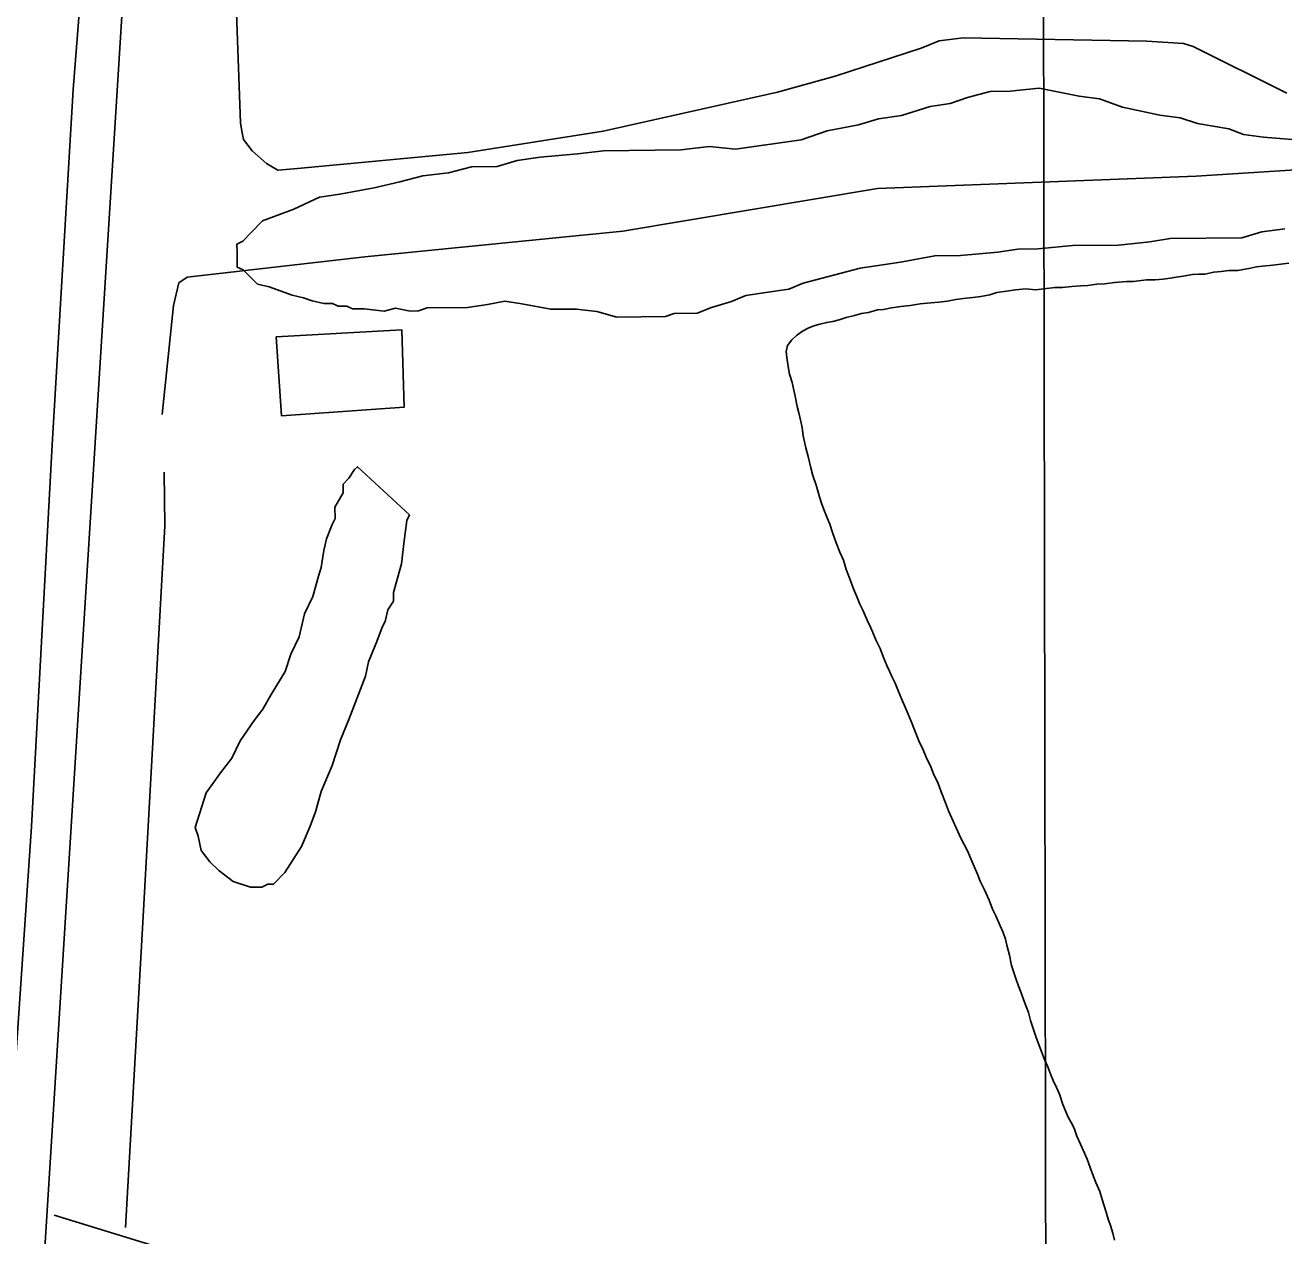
# Model space of a CAD drawing. Extents: x 3329297 to 3367176, y 649250 to 674653.
# Drawn here: x 3343431 to 3344052, y 663241 to 663837 of the extents above; entities that cross this region are included whole.
import ezdxf

# ---------------------------------------------------------------- set-up
doc = ezdxf.new("R2010")
doc.units = 0
for name, color, linetype in [('V-BLDG-OTLN', 7, 'Continuous'), ('V-DTCH-CNTR', 7, 'Continuous'), ('V-GRID-MAJR', 7, 'Continuous'), ('V-RAIL-TRAK', 7, 'Continuous'), ('V-ROAD-CNTR', 7, 'Continuous'), ('V-SITE-VEGE', 7, 'Continuous'), ('V-TOPO-SHOR', 7, 'Continuous')]:
    doc.layers.add(name, color=color, linetype=linetype)

msp = doc.modelspace()

# ---------------------------------------------------------------- linework, layer by layer
at = {"layer": 'V-BLDG-OTLN'}
msp.add_lwpolyline([(3343555.026, 663683.72), (3343616.8740000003, 663687.2490000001), (3343618.031, 663649.019), (3343557.582, 663644.808)], close=True, dxfattribs=at)
at = {"layer": 'V-DTCH-CNTR'}
msp.add_lwpolyline([(3343535.339, 663843.454), (3343537.3850000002, 663789.2390000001), (3343538.13, 663785.076), (3343538.875, 663780.912), (3343543.115, 663775.399), (3343550.144, 663769.226), (3343555.747, 663765.816), (3343565.473, 663766.629), (3343649.519, 663774.6), (3343716.148, 663785.1410000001), (3343802.146, 663804.261), (3343830.562, 663812.255), (3343872.8140000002, 663825.976), (3343881.811, 663829.562), (3343893.614, 663831.096), (3343984.035, 663829.407), (3344002.129, 663828.235), (3344007.0130000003, 663826.904), (3344053.188, 663803.817)], dxfattribs=at)
at = {"layer": 'V-GRID-MAJR'}
msp.add_spline([(3343949.253, 654651.929), (3343938.678, 660710.256), (3343928.099, 666771.667), (3343917.519, 672833.103), (3343917.514, 672836.161)], degree=3, dxfattribs=at)
at = {"layer": 'V-RAIL-TRAK'}
msp.add_arc((6548955.171840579, 1986802.1187187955), 3466661.346800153, 202.39858103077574, 202.45783936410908, dxfattribs=at)
at = {"layer": 'V-ROAD-CNTR'}
for points in [[(3342686.820588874, 661326.819319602), (3342880.369201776, 661699.2665747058), (3342918.916124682, 661772.3884284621), (3342948.264065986, 661828.7803156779), (3342977.944006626, 661900.136172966), (3343023.8639147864, 662012.4449483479), (3343199.1445642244, 662449.742073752), (3343275.5624113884, 662640.239692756), (3343326.1013103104, 662762.9544473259), (3343367.012228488, 662863.480246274), (3343385.96119059, 662912.03214917), (3343401.4611595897, 662954.3100646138), (3343413.777134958, 662991.9109894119), (3343422.398117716, 663033.53190617), (3343430.578101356, 663084.760803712), (3343436.908088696, 663168.86163551), (3343501.122960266, 664197.0155791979), (3343542.3198778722, 664801.6633699)], [(3345320.7090303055, 662627.542974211), (3344276.4114096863, 662972.8300275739), (3343575.9428106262, 663210.7145518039), (3343445.54607142, 663250.8514715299)]]:
    msp.add_lwpolyline(points, dxfattribs=at)
at = {"layer": 'V-SITE-VEGE'}
for points in [[(3343586.2970000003, 663754.055), (3343603.24, 663757.09), (3343615.9420000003, 663760.074), (3343627.228, 663763.041), (3343639.944, 663764.61), (3343651.231, 663767.576), (3343663.963, 663767.729), (3343673.835, 663770.68), (3343685.1380000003, 663772.233), (3343703.514, 663773.8690000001), (3343716.232, 663775.438), (3343754.436, 663775.9010000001), (3343768.5670000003, 663777.486), (3343781.3200000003, 663776.224), (3343813.811, 663780.863), (3343826.495, 663785.262), (3343842.0270000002, 663788.281), (3343851.894, 663791.228), (3343863.199, 663792.78), (3343877.295, 663797.198), (3343887.183, 663798.732), (3343895.639, 663801.665), (3343906.924, 663804.63), (3343916.83, 663804.751), (3343930.961, 663806.336), (3343950.822, 663802.33), (3343960.7430000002, 663801.036), (3343972.114, 663796.926), (3343990.56, 663792.905), (3344000.482, 663791.611), (3344009.006, 663788.883), (3344024.6040000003, 663786.241), (3344031.714, 663783.497), (3344041.6350000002, 663782.202), (3344055.801, 663780.957)], [(3344052.088, 663737.042), (3344040.785, 663735.492), (3344030.914, 663732.5430000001), (3343995.543, 663732.115), (3343985.653, 663730.579), (3343970.102, 663728.9770000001), (3343947.466, 663728.703), (3343930.504, 663727.083), (3343920.598, 663726.964), (3343910.7120000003, 663725.428), (3343892.336, 663723.791), (3343879.597, 663723.638), (3343862.654, 663720.603), (3343842.881, 663717.533), (3343814.667, 663710.117), (3343807.626, 663707.201), (3343796.323, 663705.648), (3343786.436, 663704.1140000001), (3343779.397, 663701.198), (3343769.525, 663698.2490000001), (3343762.484, 663695.332), (3343751.165, 663695.197), (3343746.938, 663693.731), (3343722.882, 663693.438), (3343712.9450000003, 663696.15), (3343703.023, 663697.444), (3343690.288, 663697.29), (3343676.106, 663699.953), (3343667.598, 663701.261), (3343659.126, 663699.746), (3343649.238, 663698.21), (3343629.43, 663697.97), (3343625.201, 663696.504), (3343620.955, 663696.453), (3343613.863, 663697.782), (3343608.223, 663696.299), (3343598.302, 663697.593), (3343592.64, 663697.5260000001), (3343589.793, 663698.908), (3343585.5470000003, 663698.855), (3343582.701, 663700.235), (3343578.455, 663700.184), (3343572.778, 663701.53), (3343568.518, 663702.8960000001), (3343562.841, 663704.241), (3343551.471, 663708.35), (3343545.794, 663709.6950000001), (3343538.634, 663716.685), (3343535.785, 663718.0650000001), (3343535.699, 663725.1410000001), (3343535.65, 663729.383), (3343538.4620000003, 663730.835), (3343542.654, 663735.131), (3343548.247, 663740.859), (3343563.742, 663746.707), (3343576.409, 663752.5210000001), (3343586.2970000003, 663754.055)]]:
    msp.add_lwpolyline(points, dxfattribs=at)
msp.add_lwpolyline([(3343620.755, 663595.976), (3343619.3740000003, 663593.127), (3343618.08, 663583.207), (3343616.802, 663571.8690000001), (3343612.728, 663557.67), (3343612.7800000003, 663553.424), (3343610, 663549.144), (3343608.6550000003, 663543.4670000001), (3343607.273, 663540.618), (3343604.528, 663533.512), (3343600.404, 663523.556), (3343599.074, 663516.466), (3343590.841, 663495.136), (3343586.717, 663485.181), (3343582.625, 663472.395), (3343577.12, 663459.593), (3343574.4080000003, 663449.654), (3343571.666, 663442.546), (3343567.539, 663432.588), (3343559.204, 663419.752), (3343553.613, 663414.023), (3343550.7830000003, 663413.988), (3343547.971, 663412.5380000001), (3343542.31, 663412.473), (3343533.786, 663415.199), (3343526.6410000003, 663420.773), (3343522.346, 663424.968), (3343518.0330000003, 663430.5750000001), (3343516.532, 663437.633), (3343515.0670000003, 663441.862), (3343520.521, 663458.909), (3343527.478, 663468.899), (3343533.051, 663476.0430000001), (3343537.1920000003, 663484.583), (3343544.145, 663494.573), (3343548.325, 663500.283), (3343552.484, 663507.41), (3343559.421, 663518.8150000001), (3343562.149, 663527.339), (3343566.29, 663535.879), (3343568.983, 663547.233), (3343573.126, 663555.7760000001), (3343575.836, 663565.715), (3343577.2, 663569.974), (3343578.512, 663578.482), (3343579.858, 663584.159), (3343582.602, 663591.267), (3343583.985, 663594.1140000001), (3343583.915, 663599.775), (3343588.075, 663606.902), (3343588.023, 663611.143), (3343590.819, 663614.01), (3343593.598, 663618.289), (3343594.997, 663619.72)], close=True, dxfattribs=at)
at = {"layer": 'V-TOPO-SHOR'}
for points in [[(3342563.008, 661104.236), (3342594.643, 661175.8420000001), (3342663.517, 661312.9), (3342754.057, 661488.25), (3342861.684, 661680.404), (3342918.4050000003, 661793.111), (3342982.966, 661943.946), (3343050.7, 662118.329), (3343122.607, 662290.689), (3343188.196, 662470.577), (3343268.251, 662655.483), (3343324.646, 662795.155), (3343371.507, 662922.956), (3343402.184, 663016.679), (3343408.039, 663047.175), (3343407.947, 663054.779), (3343418.519, 663209.801), (3343434.378, 663442.335), (3343444.551, 663630.544), (3343454.881, 663805.617), (3343472.881, 664032.644)], [(3343498.788, 663645.5210000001), (3343504.399, 663699.136), (3343506.384, 663707.502), (3343507.045, 663710.2930000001), (3343511.184, 663713.123), (3343598.681, 663723.2220000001), (3343725.784, 663735.885), (3343851.398, 663756.873), (3344008.482, 663762.9450000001), (3344116.88, 663769.818), (3344253.0810000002, 663777.723), (3344385.052, 663790.444), (3344512.9080000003, 663798.2490000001), (3344597.642, 663806.922), (3344666.4590000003, 663809.144)], [(3343806.6580000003, 663673.476), (3343806.387, 663676.487), (3343807.0470000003, 663679.508), (3343809.1010000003, 663682.3150000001), (3343811.393, 663684.429), (3343814.381, 663686.551), (3343817.143, 663687.974), (3343819.91, 663689.1680000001), (3343822.917, 663689.899), (3343826.382, 663690.868), (3343829.3880000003, 663691.368), (3343832.393, 663692.101), (3343835.856, 663693.301), (3343840.015, 663694.278), (3343843.481, 663695.246), (3343846.952, 663695.752), (3343851.341, 663696.965), (3343854.3510000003, 663697.233), (3343858.284, 663697.976), (3343862.91, 663698.726), (3343867.541, 663699.246), (3343872.398, 663700.002), (3343875.872, 663700.274), (3343881.659, 663700.809), (3343885.825, 663701.323), (3343889.991, 663702.068), (3343893.691, 663702.576), (3343898.322, 663703.096), (3343902.256, 663703.606), (3343906.651, 663704.356), (3343910.114, 663705.556), (3343914.972, 663706.312), (3343919.3710000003, 663706.828), (3343924.231, 663707.35), (3343929.3370000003, 663706.949), (3343933.271, 663707.459), (3343938.827, 663707.9890000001), (3343942.536, 663708.034), (3343947.165, 663708.554), (3343951.566, 663708.839), (3343955.039, 663709.113), (3343959.438, 663709.63), (3343963.375, 663709.908), (3343968.237, 663710.43), (3343974.256, 663710.969), (3343977.502, 663711.008), (3343983.982, 663711.782), (3343988.153, 663711.831), (3343992.092, 663712.112), (3343995.561, 663712.616), (3343998.5700000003, 663713.115), (3344002.041, 663713.621), (3344006.667, 663714.373), (3344009.678, 663714.6410000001), (3344012.691, 663714.678), (3344017.0810000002, 663715.659), (3344020.788, 663715.933), (3344024.489, 663716.443), (3344028.894, 663716.496), (3344035.1410000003, 663717.5), (3344038.145, 663718.229), (3344041.156, 663718.497), (3344046.247, 663719.024), (3344050.181, 663719.536), (3344054.117, 663720.046)], [(3343957.798, 663269.8910000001), (3343956.123, 663274.274), (3343954.683, 663278.429), (3343952.774, 663282.81), (3343951.349, 663285.806), (3343949.678, 663289.726), (3343948.24, 663293.65), (3343946.8170000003, 663296.415), (3343945.3910000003, 663299.18), (3343942.768, 663305.406), (3343941.082, 663310.485), (3343939.653, 663313.712), (3343937.988, 663317.169), (3343936.796, 663319.936), (3343935.358, 663323.86), (3343933.691, 663327.549), (3343931.536, 663333.086), (3343929.382, 663338.853), (3343927.938, 663343.24), (3343926.738, 663346.703), (3343925.761, 663350.632), (3343924.5670000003, 663353.632), (3343923.367, 663357.095), (3343922.169, 663360.3250000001), (3343920.7290000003, 663364.2490000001), (3343919.531, 663367.478), (3343918.3310000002, 663370.942), (3343917.3680000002, 663373.942), (3343916.379, 663379.029), (3343915.161, 663383.883), (3343914.43, 663386.887), (3343913.231, 663390.1190000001), (3343911.802, 663393.3470000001), (3343909.654, 663398.42), (3343907.9930000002, 663401.645), (3343906.3170000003, 663406.03), (3343904.169, 663411.103), (3343902.031, 663415.479), (3343900.597, 663418.941), (3343898.453, 663423.782), (3343897.022, 663427.241), (3343895.828, 663430.01), (3343892.502, 663436.691), (3343890.1240000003, 663441.761), (3343888.6920000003, 663444.9890000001), (3343886.315, 663450.06), (3343884.877, 663453.984), (3343882.722, 663459.52), (3343881.043, 663464.136), (3343879.145, 663467.822), (3343877.469, 663472.207), (3343875.808, 663475.431), (3343873.66, 663480.503), (3343871.755, 663484.655), (3343869.607, 663489.959), (3343868.167, 663493.883), (3343866.498, 663497.803), (3343865.065, 663501.262), (3343863.397, 663504.9500000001), (3343861.728, 663508.87), (3343860.055, 663513.024), (3343858.394, 663516.247), (3343857.2, 663519.0160000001), (3343856.008, 663521.783), (3343854.339, 663525.703), (3343852.664, 663530.088), (3343850.524, 663534.464), (3343849.09, 663537.925), (3343847.898, 663540.692), (3343846.235, 663544.149), (3343844.324, 663548.761), (3343842.664, 663551.987), (3343840.99, 663556.138), (3343839.559, 663559.599), (3343837.646, 663564.443), (3343835.967, 663569.059), (3343834.521, 663573.677), (3343832.85, 663577.5970000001), (3343830.941, 663582.211), (3343829.255, 663587.29), (3343827.816, 663591.446), (3343826.619, 663594.444), (3343824.946, 663598.595), (3343823.748, 663601.827), (3343822.786, 663604.827), (3343821.094, 663610.603), (3343819.411, 663615.4500000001), (3343818.44, 663619.147), (3343817.213, 663624.6950000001), (3343816.003, 663629.086), (3343814.774, 663634.865), (3343814.2600000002, 663639.031), (3343813.5270000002, 663642.035), (3343812.5500000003, 663646.197), (3343811.8140000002, 663649.433), (3343810.825, 663654.52), (3343810.094, 663657.524), (3343809.355, 663661.223), (3343807.913, 663665.378), (3343807.4050000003, 663669.081), (3343806.6580000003, 663673.476)], [(3343480.686, 663244.756), (3343489.3000000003, 663395.0650000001), (3343500.148, 663590.6020000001), (3343499.828, 663617.023)], [(3343968.147, 663238.491), (3343967.409, 663241.959), (3343966.205, 663245.653), (3343965.007, 663248.885), (3343964.038, 663252.348), (3343963.074, 663255.35), (3343962.109, 663258.584), (3343960.903, 663262.51), (3343958.994, 663266.893), (3343957.798, 663269.8910000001)]]:
    msp.add_lwpolyline(points, dxfattribs=at)

doc.saveas('drawing.dxf')
